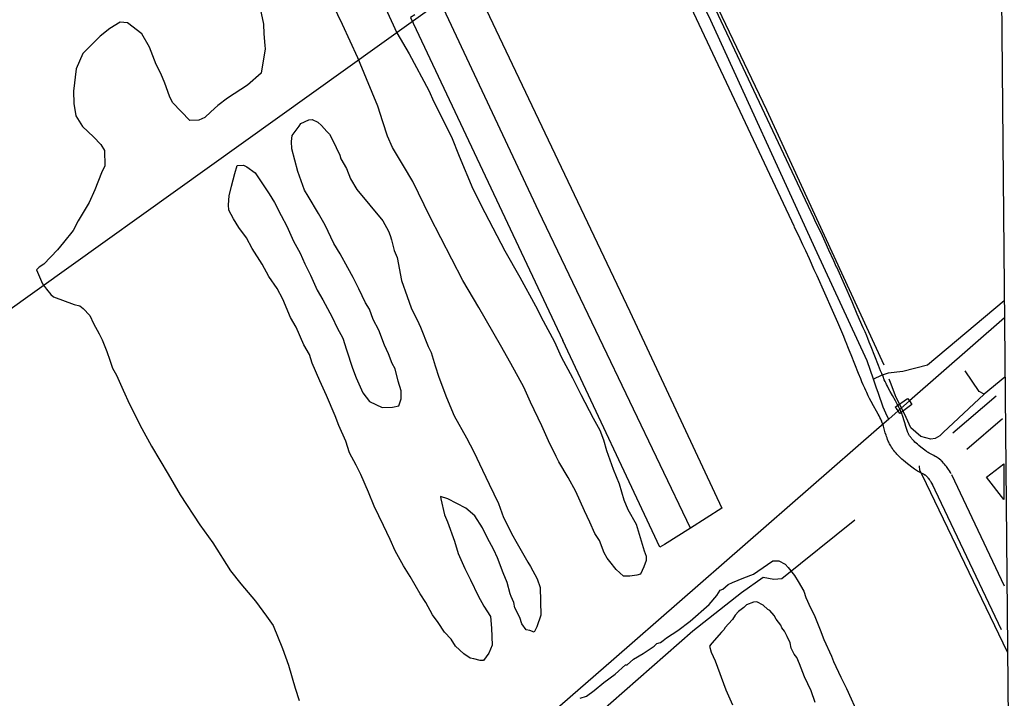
# Model space of a CAD drawing. Extents: x 3567028 to 3605064, y 510945 to 536587.
# Drawn here: x 3601380 to 3602771, y 532479 to 533429 of the extents above; entities that cross this region are included whole.
import ezdxf

# ---------------------------------------------------------------- set-up
doc = ezdxf.new("R2010")
doc.units = 0
for name, color, linetype in [('V-BLDG-OTLN', 7, 'Continuous'), ('V-BRDG-OTLN', 7, 'Continuous'), ('V-DTCH-CNTR', 7, 'Continuous'), ('V-GRID-FRAM', 7, 'Continuous'), ('V-RAIL-TRAK', 7, 'Continuous'), ('V-ROAD-CNTR', 7, 'Continuous'), ('V-SITE-VEGE', 7, 'Continuous'), ('V-TOPO-SHOR', 7, 'Continuous'), ('V-UTIL-LINE', 7, 'Continuous')]:
    doc.layers.add(name, color=color, linetype=linetype)

msp = doc.modelspace()

# ---------------------------------------------------------------- linework, layer by layer
at = {"layer": 'V-BLDG-OTLN'}
msp.add_line((3602758.9, 532806.9), (3602759.3, 532757), dxfattribs=at)
msp.add_lwpolyline([(3602759.3, 532757), (3602735, 532788.4), (3602758.9, 532806.9)], dxfattribs=at)
at = {"layer": 'V-BRDG-OTLN'}
msp.add_lwpolyline([(3602607, 532886.5), (3602624.2, 532898.7), (3602626.8, 532895.1), (3602630.4, 532890.1), (3602613.5, 532877.8), (3602611, 532881.2), (3602608.6, 532884.4), (3602607.9, 532885.3)], close=True, dxfattribs=at)
at = {"layer": 'V-DTCH-CNTR'}
for p, q in [((3602276.9, 532690.1), (3602141, 532980)), ((3602283.4, 532693.9), (3602276.9, 532690.1))]:
    msp.add_line(p, q, dxfattribs=at)
for points in [[(3602597.9, 532869.8), (3602595.7, 532874), (3602590, 532886.3), (3602583.4, 532905.6), (3602580, 532914.7), (3602576.3, 532925.7), (3602567.6, 532951.5), (3602494.6, 533108.8), (3602348.5, 533428.4), (3602249.5, 533629.2), (3602153.6, 533820.5), (3602029.7, 534086.2), (3601916.1, 534323.1), (3601821.4, 534523.3), (3601713.4, 534751.5), (3601695.2, 534789.6)], [(3602010.9, 533492.4), (3602235, 533020.6), (3602363.8, 532744.9)], [(3602319.9, 532717.1), (3602107.5, 533160.4), (3601966.8, 533460.2)], [(3601933.6, 533436), (3601927.7, 533432.3), (3602141, 532980)], [(3602759.7, 533035.3), (3602652.1, 532945.4), (3602617.5, 532936.6), (3602597.2, 532934.2), (3602587.1, 532930.9), (3602576.3, 532925.7)], [(3602363.8, 532744.9), (3602319.9, 532717.1), (3602283.4, 532693.9)]]:
    msp.add_lwpolyline(points, dxfattribs=at)
at = {"layer": 'V-GRID-FRAM'}
msp.add_lwpolyline([(3571081.5, 534531.3), (3602744.1, 534798.4), (3602905.4, 516616.2), (3571226.9, 516349), (3571081.5, 534531.3)], dxfattribs=at)
at = {"layer": 'V-RAIL-TRAK'}
msp.add_line((3602626.8, 532895.1), (3602611, 532881.2), dxfattribs=at)
for points in [[(3602759.9, 533011.5), (3602626.8, 532895.1)], [(3602611, 532881.2), (3602597.9, 532869.8), (3602580.7, 532854.8), (3602212.6, 532533.5), (3601719.6, 532104.4), (3601379.8, 531807.6), (3600873.4, 531370.3), (3600845.8, 531346.6), (3600793.6, 531301.6), (3600338.9, 530906.9), (3600280.9, 530856.5), (3599927.8, 530548.1), (3599489.1, 530166.1), (3599355, 530049.3)]]:
    msp.add_lwpolyline(points, dxfattribs=at)
at = {"layer": 'V-ROAD-CNTR'}
for points in [[(3602465.7, 533138.9), (3602309.5, 533471.4), (3602194.1, 533709.7), (3601895.7, 534331.4), (3601676.3, 534793.4)], [(3602492.9, 533151.7), (3602336.6, 533484.3), (3602221.1, 533722.7), (3601922.7, 534344.3), (3601709.4, 534793.8)], [(3602524.7, 533082.7), (3602520.8, 533091.4), (3602514, 533106.5), (3602508.8, 533117.9), (3602504.8, 533126.4), (3602498.8, 533139.1), (3602495.8, 533145.4), (3602492.8, 533151.8)], [(3602497.4, 533070.4), (3602493.5, 533079), (3602486.7, 533094.1), (3602481.5, 533105.3), (3602477.6, 533113.7), (3602471.7, 533126.3), (3602468.7, 533132.5), (3602465.7, 533138.8)], [(3602685.5, 532792.9), (3602684.2, 532795.1), (3602682.9, 532797.2), (3602681.7, 532799.1), (3602680.6, 532800.6), (3602679.6, 532802), (3602678.7, 532803.3), (3602677.1, 532805.3), (3602675.8, 532806.8), (3602674.7, 532808), (3602673.2, 532809.7), (3602671.5, 532811.3), (3602670.6, 532812.2), (3602668.9, 532813.6), (3602667.3, 532814.8), (3602665.8, 532815.8), (3602664.4, 532816.7), (3602663.1, 532817.5), (3602660.9, 532818.8), (3602654.3, 532822.2), (3602653, 532823), (3602652.2, 532823.5), (3602651.7, 532823.8), (3602650.9, 532824.3), (3602650.1, 532824.9), (3602642.7, 532830.6), (3602640.1, 532832.7), (3602637.9, 532834.6), (3602636.1, 532836.1), (3602634.6, 532837.5), (3602633.3, 532838.7), (3602632.3, 532839.8), (3602631.5, 532840.7), (3602630.7, 532841.5), (3602630.1, 532842.2), (3602629.7, 532842.8), (3602628.7, 532844), (3602628.1, 532844.8), (3602627.7, 532845.4), (3602627.1, 532846.3), (3602626.5, 532847.3), (3602626.1, 532848), (3602625.7, 532848.7), (3602625.4, 532849.4), (3602625, 532850.2), (3602624.7, 532850.8), (3602624.1, 532852.3), (3602623.5, 532853.8), (3602623, 532855.2), (3602622.6, 532856.5), (3602621.7, 532859.3), (3602620.2, 532864.5), (3602619, 532868.7), (3602618, 532872), (3602617.1, 532874.6), (3602616.4, 532876.6), (3602615.7, 532878.1), (3602614.8, 532880.4), (3602613.7, 532882.6), (3602612.3, 532885.5), (3602610.9, 532888.2), (3602609.6, 532890.7), (3602607.1, 532895.2), (3602602.9, 532902.9), (3602599.8, 532908.5), (3602597.5, 532912.7), (3602595.9, 532915.8), (3602594.8, 532918.1), (3602594, 532919.7), (3602592.8, 532922.3), (3602591.6, 532924.9), (3602589.8, 532929.3), (3602588, 532933.4), (3602586.4, 532937.3), (3602583.5, 532944.7), (3602573.1, 532970.9), (3602570.5, 532977.6), (3602568.5, 532982.5), (3602566.9, 532986.3), (3602564.6, 532991.9), (3602562.2, 532997.5), (3602553.8, 533016.8), (3602546.4, 533033.8), (3602524.9, 533082.8)], [(3602659.5, 532778), (3602658.4, 532779.8), (3602657.5, 532781.2), (3602656.7, 532782.4), (3602656, 532783.4), (3602655.4, 532784.3), (3602654.9, 532785), (3602653.9, 532786.3), (3602653.2, 532787.1), (3602652.7, 532787.7), (3602651.8, 532788.7), (3602650.8, 532789.6), (3602650.7, 532789.7), (3602650.1, 532790.2), (3602649.6, 532790.6), (3602649.1, 532791), (3602648.4, 532791.3), (3602647.9, 532791.7), (3602646.5, 532792.5), (3602640.1, 532795.8), (3602638.2, 532796.9), (3602636.7, 532797.8), (3602635.4, 532798.6), (3602633.7, 532799.7), (3602632, 532801), (3602624.1, 532807.1), (3602621.1, 532809.5), (3602618.4, 532811.8), (3602616, 532813.8), (3602614, 532815.7), (3602612.2, 532817.5), (3602610.6, 532819), (3602609.3, 532820.5), (3602608.1, 532821.8), (3602607.1, 532822.9), (3602606.2, 532824), (3602604.8, 532825.9), (3602603.7, 532827.3), (3602602.9, 532828.5), (3602601.8, 532830.3), (3602600.7, 532832.1), (3602599.8, 532833.5), (3602599.1, 532834.9), (3602598.4, 532836.2), (3602597.8, 532837.5), (3602597.2, 532838.8), (3602596.2, 532841.1), (3602595.4, 532843.3), (3602594.7, 532845.4), (3602594, 532847.3), (3602593, 532850.6), (3602591.4, 532856.1), (3602590.3, 532860), (3602589.4, 532862.7), (3602588.8, 532864.5), (3602588.3, 532865.9), (3602588, 532866.8), (3602587.4, 532868.1), (3602586.7, 532869.5), (3602585.5, 532871.9), (3602584.3, 532874.3), (3602583.1, 532876.5), (3602580.8, 532880.8), (3602576.6, 532888.4), (3602573.4, 532894.2), (3602571, 532898.7), (3602569.2, 532902.2), (3602567.9, 532904.8), (3602566.9, 532906.8), (3602565.5, 532909.9), (3602564.1, 532913), (3602562.1, 532917.6), (3602560.3, 532921.9), (3602558.6, 532926), (3602555.6, 532933.6), (3602545.2, 532959.9), (3602542.6, 532966.4), (3602540.7, 532971.2), (3602539.2, 532974.8), (3602537, 532980.2), (3602534.7, 532985.6), (3602526.3, 533004.9), (3602518.9, 533021.7), (3602497.5, 533070.5)], [(3602687.6, 532850.3), (3602748.4, 532902.4)], [(3602707.2, 532827.5), (3602757.4, 532870.6)], [(3602759.8, 532635.8), (3602686, 532791.8)], [(3602755.7, 532574.3), (3602658.9, 532779)]]:
    msp.add_lwpolyline(points, dxfattribs=at)
at = {"layer": 'V-SITE-VEGE'}
for p, q in [((3601715.9, 533451.6), (3601721.7, 533423.1)), ((3601832.5, 533422.6), (3601819.3, 533449.6)), ((3601892.9, 533445.5), (3601908.8, 533411.1)), ((3601521.1, 533425.9), (3601506.4, 533416.8)), ((3601531.1, 533425), (3601521.1, 533425.9)), ((3601551.5, 533409.4), (3601531.1, 533425)), ((3601721.7, 533423.1), (3601722.1, 533409.4)), ((3601853.8, 533375.9), (3601832.5, 533422.6)), ((3601493, 533406.4), (3601468.8, 533382.1)), ((3601506.4, 533416.8), (3601493, 533406.4)), ((3601562, 533391), (3601551.5, 533409.4)), ((3601722.1, 533409.4), (3601723.8, 533393.3)), ((3601908.8, 533411.1), (3601925.9, 533381.7)), ((3601723.8, 533393.3), (3601723.9, 533388.3)), ((3601468.8, 533382.1), (3601459.5, 533360.6)), ((3601571.4, 533366.4), (3601562, 533391)), ((3601723.9, 533388.3), (3601718.7, 533354.5)), ((3601925.9, 533381.7), (3601953.5, 533330.2)), ((3601578, 533354.1), (3601571.4, 533366.4)), ((3601865.9, 533346.4), (3601853.8, 533375.9)), ((3601459.5, 533360.6), (3601455.4, 533329.4)), ((3601583.4, 533340.6), (3601578, 533354.1)), ((3601718.7, 533354.5), (3601699.3, 533337.8)), ((3601590.1, 533322.1), (3601583.4, 533340.6)), ((3601699.3, 533337.8), (3601671.2, 533319.5)), ((3601882, 533308.2), (3601865.9, 533346.4)), ((3601455.4, 533329.4), (3601455.9, 533312)), ((3601953.5, 533330.2), (3601960.2, 533314.2)), ((3601455.9, 533312), (3601458.9, 533294.6)), ((3601594.1, 533313.5), (3601590.1, 533322.1)), ((3601618.5, 533288.1), (3601594.1, 533313.5)), ((3601657.8, 533309.1), (3601648.1, 533300.1)), ((3601671.2, 533319.5), (3601657.8, 533309.1)), ((3601960.2, 533314.2), (3601985.3, 533265.2)), ((3601648.1, 533300.1), (3601639.6, 533292.4)), ((3601888.8, 533286), (3601882, 533308.2)), ((3601458.9, 533294.6), (3601468.1, 533279.9)), ((3601631, 533288.4), (3601618.5, 533288.1)), ((3601639.6, 533292.4), (3601631, 533288.4)), ((3601895.6, 533266.3), (3601888.8, 533286)), ((3601468.1, 533279.9), (3601483.4, 533265.4)), ((3601483.4, 533265.4), (3601493.7, 533254.5)), ((3601493.7, 533254.5), (3601499, 533246)), ((3601902.3, 533250.3), (3601895.6, 533266.3)), ((3601985.3, 533265.2), (3601996.1, 533238.1)), ((3601499, 533246), (3601499.6, 533224.8)), ((3601918, 533224.6), (3601902.3, 533250.3)), ((3601996.1, 533238.1), (3602014.9, 533192.5)), ((3601494.9, 533214.7), (3601485.6, 533190.8)), ((3601499.6, 533224.8), (3601494.9, 533214.7)), ((3601931.1, 533202.6), (3601918, 533224.6)), ((3601955, 533153.4), (3601931.1, 533202.6)), ((3601485.6, 533190.8), (3601477.4, 533173.1)), ((3602014.9, 533192.5), (3602032, 533159.4)), ((3601477.4, 533173.1), (3601462, 533147.7)), ((3602032, 533159.4), (3602059.7, 533105.4)), ((3601462, 533147.7), (3601454.9, 533133.8)), ((3602001.2, 533063.9), (3601955, 533153.4)), ((3601454.9, 533133.8), (3601441.7, 533117.3)), ((3601441.7, 533117.3), (3601433.3, 533107.1)), ((3601433.3, 533107.1), (3601413.9, 533086.6)), ((3602059.7, 533105.4), (3602080.7, 533068.7)), ((3601413.9, 533086.6), (3601407.5, 533082.7)), ((3601407.5, 533082.7), (3601403.8, 533078.7)), ((3601403.8, 533078.7), (3601412.3, 533059.1)), ((3601412.3, 533059.1), (3601417.5, 533051.8)), ((3602023.5, 533025.9), (3602001.2, 533063.9)), ((3602080.7, 533068.7), (3602103.1, 533028.2)), ((3601417.5, 533051.8), (3601423.9, 533044.5)), ((3601423.9, 533044.5), (3601427.7, 533040.9)), ((3601427.7, 533040.9), (3601456.7, 533030.5)), ((3601456.7, 533030.5), (3601464.2, 533028.3)), ((3601464.2, 533028.3), (3601469.3, 533024.7)), ((3601469.3, 533024.7), (3601478.3, 533015)), ((3602053.6, 532973.2), (3602023.5, 533025.9)), ((3602103.1, 533028.2), (3602113.7, 533007.4)), ((3601478.3, 533015), (3601483.6, 533003.9)), ((3601483.6, 533003.9), (3601491.5, 532989.2)), ((3602113.7, 533007.4), (3602129.5, 532978)), ((3601491.5, 532989.2), (3601495.5, 532980.6)), ((3601495.5, 532980.6), (3601502.2, 532964.6)), ((3602129.5, 532978), (3602138.8, 532957.1)), ((3601502.2, 532964.6), (3601506.3, 532952.3)), ((3602068.1, 532947.5), (3602053.6, 532973.2)), ((3601506.3, 532952.3), (3601510.4, 532941.2)), ((3602086.5, 532914.4), (3602068.1, 532947.5)), ((3602138.8, 532957.1), (3602154.6, 532927.6)), ((3601510.4, 532941.2), (3601515.6, 532931.4)), ((3601515.6, 532931.4), (3601524.9, 532910.5)), ((3602154.6, 532927.6), (3602166.5, 532904.3)), ((3601524.9, 532910.5), (3601534.2, 532890.8)), ((3602095.8, 532893.5), (3602086.5, 532914.4)), ((3602111.7, 532860.4), (3602095.8, 532893.5)), ((3602166.5, 532904.3), (3602183.7, 532871.2)), ((3601534.2, 532890.8), (3601551.4, 532856.5)), ((3602183.7, 532871.2), (3602192.9, 532854)), ((3601551.4, 532856.5), (3601564.6, 532831.9)), ((3602121.1, 532839.5), (3602111.7, 532860.4)), ((3602192.9, 532854), (3602198.2, 532840.5)), ((3602131.7, 532817.4), (3602121.1, 532839.5)), ((3602198.2, 532840.5), (3602202.4, 532825.7)), ((3601564.6, 532831.9), (3601588.2, 532792.8)), ((3602202.4, 532825.7), (3602211.9, 532799.8)), ((3602135.6, 532810), (3602131.7, 532817.4)), ((3602148.7, 532788), (3602135.6, 532810)), ((3602211.9, 532799.8), (3602220, 532778.9)), ((3601588.2, 532792.8), (3601605.2, 532763.4)), ((3602159.3, 532768.4), (3602148.7, 532788)), ((3602171.3, 532741.3), (3602159.3, 532768.4)), ((3602220, 532778.9), (3602226.8, 532756.6)), ((3601605.2, 532763.4), (3601632.6, 532721.8)), ((3602226.8, 532756.6), (3602232.2, 532743.1)), ((3602179.2, 532725.4), (3602171.3, 532741.3)), ((3602232.2, 532743.1), (3602244, 532722.3)), ((3602185.9, 532709.4), (3602179.2, 532725.4)), ((3601632.6, 532721.8), (3601650.8, 532696.2)), ((3602244, 532722.3), (3602255.1, 532685.2)), ((3602192.4, 532699.6), (3602185.9, 532709.4)), ((3602199.1, 532682.4), (3602192.4, 532699.6)), ((3601650.8, 532696.2), (3601675.6, 532657.1)), ((3602255.1, 532685.2), (3602257.8, 532677.8)), ((3602203.1, 532675), (3602199.1, 532682.4)), ((3602207, 532670.1), (3602203.1, 532675)), ((3602216, 532659.2), (3602207, 532670.1)), ((3602258, 532671.6), (3602254.5, 532662.8)), ((3602257.8, 532677.8), (3602258, 532671.6)), ((3602427.9, 532665.8), (3602435.2, 532671)), ((3602435.2, 532671), (3602443.9, 532671.2)), ((3602443.9, 532671.2), (3602452.8, 532666.5)), ((3601675.6, 532657.1), (3601689.8, 532638.8)), ((3602226.2, 532649.5), (3602216, 532659.2)), ((3602254.5, 532662.8), (3602249.8, 532652.7)), ((3602408.4, 532652.7), (3602427.9, 532665.8)), ((3602452.8, 532666.5), (3602456.7, 532661.6)), ((3602456.7, 532661.6), (3602465.7, 532650.7)), ((3602235, 532649.8), (3602226.2, 532649.5)), ((3602244.9, 532651.3), (3602235, 532649.8)), ((3602249.8, 532652.7), (3602244.9, 532651.3)), ((3602378.8, 532640.7), (3602394.8, 532647.4)), ((3602394.8, 532647.4), (3602408.4, 532652.7)), ((3602465.7, 532650.7), (3602470.9, 532642.1)), ((3602470.9, 532642.1), (3602478.8, 532628.6)), ((3601689.8, 532638.8), (3601710.4, 532614.5)), ((3602356.9, 532622.6), (3602361.7, 532630.2)), ((3602361.7, 532630.2), (3602365.4, 532631.6)), ((3602365.4, 532631.6), (3602372.7, 532638)), ((3602372.7, 532638), (3602378.8, 532640.7)), ((3602478.8, 532628.6), (3602481.5, 532620)), ((3601710.4, 532614.5), (3601726, 532593.8)), ((3602346.1, 532609.8), (3602356.9, 532622.6)), ((3602481.5, 532620), (3602488.2, 532605.3)), ((3602319.4, 532586.6), (3602346.1, 532609.8)), ((3602387.4, 532600.4), (3602382.6, 532595.2)), ((3602394.7, 532605.6), (3602387.4, 532600.4)), ((3602398.4, 532609.4), (3602394.7, 532605.6)), ((3602408.2, 532613.4), (3602398.4, 532609.4)), ((3602413.2, 532613.6), (3602408.2, 532613.4)), ((3602422, 532608.9), (3602413.2, 532613.6)), ((3602428.4, 532602.8), (3602422, 532608.9)), ((3602431, 532601.6), (3602428.4, 532602.8)), ((3602437.4, 532594.4), (3602431, 532601.6)), ((3602488.2, 532605.3), (3602493.5, 532595.4)), ((3601726, 532593.8), (3601735.1, 532580.4)), ((3602302.3, 532573.7), (3602319.4, 532586.6)), ((3602379, 532588.9), (3602368.2, 532577.4)), ((3602382.6, 532595.2), (3602379, 532588.9)), ((3602440, 532589.5), (3602437.4, 532594.4)), ((3602446.5, 532580.9), (3602440, 532589.5)), ((3602493.5, 532595.4), (3602501.6, 532574.5)), ((3601735.1, 532580.4), (3601748.5, 532548.4)), ((3602286.4, 532563.2), (3602302.3, 532573.7)), ((3602367, 532574.9), (3602363.4, 532571)), ((3602368.2, 532577.4), (3602367, 532574.9)), ((3602447.9, 532577.2), (3602446.5, 532580.9)), ((3602451.8, 532572.4), (3602447.9, 532577.2)), ((3602455.7, 532565), (3602451.8, 532572.4)), ((3602501.6, 532574.5), (3602506.9, 532561)), ((3602277.9, 532556.8), (3602281.6, 532559.4)), ((3602281.6, 532559.4), (3602286.4, 532563.2)), ((3602363.4, 532571), (3602350.1, 532555.7)), ((3602459.7, 532556.4), (3602455.7, 532565)), ((3602506.9, 532561), (3602517.6, 532537.6)), ((3601748.5, 532548.4), (3601756.6, 532525)), ((3602253.5, 532541.1), (3602269.3, 532551.5)), ((3602269.3, 532551.5), (3602273, 532555.4)), ((3602273, 532555.4), (3602277.9, 532556.8)), ((3602350.1, 532555.7), (3602346.5, 532551.8)), ((3602346.5, 532551.8), (3602349.2, 532543.2)), ((3602461.2, 532549), (3602459.7, 532556.4)), ((3602465.1, 532540.4), (3602461.2, 532549)), ((3602231.5, 532525.5), (3602240, 532533.2)), ((3602240, 532533.2), (3602253.5, 532541.1)), ((3602349.2, 532543.2), (3602354.6, 532530.9)), ((3602354.6, 532530.9), (3602369.5, 532490.3)), ((3602469, 532535.5), (3602465.1, 532540.4)), ((3602473, 532526.9), (3602469, 532535.5)), ((3602517.6, 532537.6), (3602520.3, 532530.2)), ((3601756.6, 532525), (3601766.3, 532492.9)), ((3602214.4, 532512.6), (3602229, 532525.4)), ((3602229, 532525.4), (3602231.5, 532525.5)), ((3602479.8, 532508.4), (3602473, 532526.9)), ((3602520.3, 532530.2), (3602530.9, 532508.1)), ((3602198.6, 532500.9), (3602214.4, 532512.6)), ((3602489.1, 532488.8), (3602479.8, 532508.4)), ((3602530.9, 532508.1), (3602538.8, 532492.2)), ((3601766.3, 532492.9), (3601771.8, 532475.6)), ((3602174.2, 532481.5), (3602185.2, 532489.3)), ((3602185.2, 532489.3), (3602198.6, 532500.9)), ((3602369.5, 532490.3), (3602378.8, 532469.4)), ((3602494.5, 532472.7), (3602489.1, 532488.8)), ((3602538.8, 532492.2), (3602556.1, 532454.1)), ((3602165.6, 532478.8), (3602174.2, 532481.5))]:
    msp.add_line(p, q, dxfattribs=at)
for points in [[(3601705.7, 533108.7), (3601697.8, 533123.5), (3601687.4, 533138.1), (3601679.6, 533150.3), (3601673, 533162.6), (3601672.8, 533170.1), (3601673.6, 533182.5), (3601677, 533196.3), (3601681.5, 533213.9), (3601684.9, 533225.2), (3601693.6, 533225.5), (3601698.6, 533223.1), (3601710.1, 533214.7), (3601729.6, 533185.4), (3601737.4, 533173.2), (3601746.7, 533154.8), (3601754.6, 533140.1), (3601763.9, 533119.2), (3601773.1, 533102), (3601779.8, 533087.2), (3601787.7, 533071.3), (3601797.1, 533050.4), (3601804.9, 533036.9), (3601818.1, 533012.4), (3601824.8, 532997.7), (3601832.7, 532982.9), (3601838.1, 532966.9), (3601846.3, 532941), (3601851.7, 532927.5), (3601861, 532906.6), (3601870.1, 532894.4), (3601887.8, 532886.2), (3601902.7, 532886.6), (3601911.4, 532888.1), (3601914.8, 532898.2), (3601914.5, 532909.4), (3601910.4, 532922.9), (3601906.1, 532940.3), (3601902.2, 532947.6), (3601896.8, 532961.2), (3601891.5, 532973.4), (3601883.4, 532994.4), (3601875.5, 533009.1), (3601870.1, 533023.9), (3601864.8, 533032.4), (3601855.5, 533052.1), (3601847.6, 533068.1), (3601839.7, 533081.5), (3601829.2, 533101.1), (3601820.1, 533115.8), (3601808.1, 533141.6), (3601798.9, 533157.6), (3601784.5, 533182), (3601779.3, 533190.6), (3601769.8, 533216.5), (3601761.4, 533248.6), (3601761.1, 533258.6), (3601762.1, 533267.3), (3601771.7, 533280), (3601774.1, 533283.9), (3601785.1, 533289.2), (3601790.1, 533289.3), (3601797.7, 533285.8), (3601802.8, 533281), (3601810.5, 533272.5), (3601814.3, 533268.8), (3601819.6, 533259), (3601823.6, 533250.4), (3601828.9, 533239.4), (3601830.3, 533234.4), (3601838.2, 533221), (3601843.6, 533206.2), (3601852.7, 533191.5)], [(3601852.7, 533191.5), (3601888.9, 533147.7), (3601896.8, 533133), (3601899.4, 533126.9), (3601900.9, 533120.7), (3601905, 533105.9), (3601909.1, 533096), (3601915, 533063.8), (3601923.1, 533041.6), (3601928.6, 533025.6), (3601939.2, 533003.5), (3601941.8, 532998.6), (3601952.6, 532971.5), (3601956.5, 532962.9), (3601962.1, 532944.4), (3601967.5, 532928.3), (3601978.3, 532900), (3601989, 532874.2), (3602006.1, 532843.5), (3602016.6, 532823.9), (3602028.6, 532798.1), (3602037.9, 532778.5), (3602051.1, 532751.5), (3602057.9, 532731.7), (3602071.1, 532706), (3602075.1, 532698.6), (3602092.1, 532669.2), (3602096.1, 532663.1), (3602105.3, 532645.9), (3602109.4, 532633.6), (3602110.5, 532595), (3602104.8, 532578.7), (3602101.2, 532571.1), (3602095, 532573.4), (3602089.9, 532574.5), (3602083.5, 532583), (3602080.7, 532591.7), (3602074.1, 532605.2), (3602072.6, 532612.6), (3602068.6, 532621.2), (3602067.3, 532624.9), (3602063.1, 532641), (3602057.7, 532654.5), (3602049.6, 532675.4), (3602044.3, 532686.5), (3602035.1, 532703.7), (3602028.5, 532717.2), (3602018, 532734.3), (3602005.2, 532745.1), (3601980, 532758.1), (3601969.9, 532761.5), (3601970, 532757.8), (3601975.6, 532735.6), (3601979.7, 532725.7), (3601989.2, 532698.6), (3601994.7, 532681.3), (3602004, 532660.4), (3602011.9, 532644.5), (3602022.5, 532622.3), (3602030.4, 532607.6), (3602039.6, 532593), (3602041.3, 532576.8), (3602042, 532553.2), (3602037.3, 532541.8), (3602030.2, 532531.7), (3602025.2, 532531.5), (3602016.4, 532533.7), (3602011.4, 532534.8), (3602002.5, 532540.8), (3601991, 532551.7), (3601984.5, 532561.5), (3601975.5, 532571.2), (3601966.4, 532584.6), (3601958.6, 532595.6), (3601949.3, 532612.7), (3601941.5, 532625), (3601927.1, 532649.4), (3601917.9, 532664.1), (3601906.1, 532685), (3601899.4, 532700.9), (3601890.1, 532720.6), (3601876.9, 532747.6), (3601868.9, 532767.3), (3601858.2, 532791.9), (3601851.5, 532805.4), (3601842.3, 532822.6), (3601836.9, 532838.6), (3601827.5, 532860.7), (3601822.1, 532874.3), (3601810.1, 532902.6), (3601800.8, 532923.5), (3601790.1, 532948.1), (3601786, 532960.4), (3601778.1, 532973.9), (3601767.4, 532998.5), (3601759.6, 533011.9), (3601748.9, 533037.8), (3601741, 533052.5), (3601729.3, 533069.6), (3601720, 533086.8), (3601705.7, 533108.7)]]:
    msp.add_lwpolyline(points, dxfattribs=at)
at = {"layer": 'V-TOPO-SHOR'}
msp.add_line((3602764.1, 532543.2), (3602644.6, 532791.7), dxfattribs=at)
for points in [[(3602591.6, 532945.1), (3602427.2, 533302.4), (3602207.7, 533761.8), (3602063.5, 534071.8), (3601866.7, 534472.9), (3601716.8, 534789.8)], [(3602760.7, 532928.6), (3602731.5, 532904.5), (3602724.7, 532908.5), (3602704.7, 532937.3)], [(3602607.1, 532902.1), (3602601.2, 532918.7), (3602598.3, 532925.9)], [(3602731.5, 532904.5), (3602674.1, 532851.1), (3602669.5, 532846.2), (3602663, 532842.4), (3602657, 532841.6), (3602643, 532845.4), (3602628.9, 532857.6), (3602622.4, 532871.9), (3602607.1, 532902.1)], [(3602644.6, 532791.7), (3602641.4, 532797.6), (3602640.7, 532804.2)], [(3602550.3, 532728.2), (3602448.2, 532645.9), (3602436.8, 532645), (3602421.7, 532647.6), (3602391.7, 532626.3), (3602323.5, 532572.6), (3602170, 532438.3), (3602162.1, 532439.3), (3602152.8, 532449.2), (3602148.4, 532456.9)]]:
    msp.add_lwpolyline(points, dxfattribs=at)
at = {"layer": 'V-UTIL-LINE'}
msp.add_lwpolyline([(3602748.2, 534012.2), (3600302, 532261.7)], dxfattribs=at)

doc.saveas('drawing.dxf')
